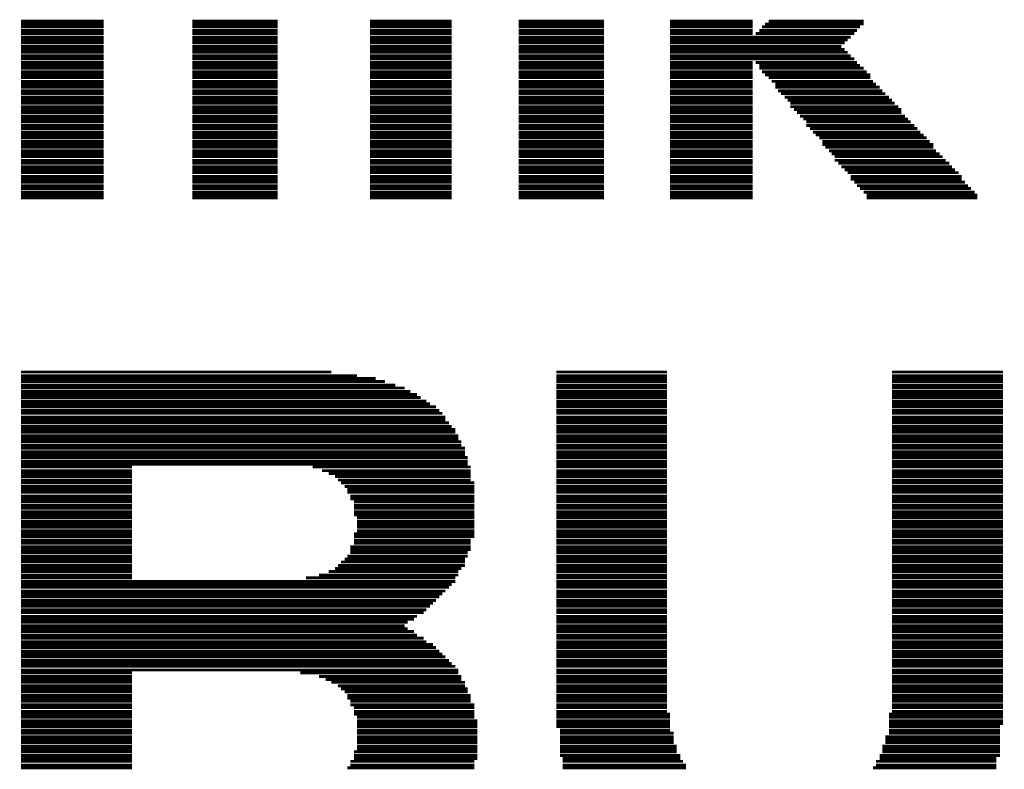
# Model space of a CAD drawing. Extents: x -9 to 122, y -9 to 65.
# Tile 278 of 308: x 101.05 to 104.5, y 30.86 to 33.48. Entities that reach past the tile are written whole.
import ezdxf

# ---------------------------------------------------------------- set-up
doc = ezdxf.new("R2010")
doc.units = 0
doc.layers.add('CLICKER_4_FOR_R7FA4M2A_V100_GTO', color=12, linetype='CONTINUOUS')

msp = doc.modelspace()

# ---------------------------------------------------------------- linework, layer by layer
at = {"layer": 'CLICKER_4_FOR_R7FA4M2A_V100_GTO', "const_width": 0.01016}
for points in [[(101.05898, 33.47974), (101.34854, 33.47974)], [(101.05898, 33.46958), (101.34854, 33.46958)], [(101.05898, 33.45942), (101.34854, 33.45942)], [(101.65842, 33.47974), (101.95814, 33.47974)], [(101.65842, 33.46958), (101.95814, 33.46958)], [(101.65842, 33.45942), (101.95814, 33.45942)], [(102.28072, 33.47974), (102.56774, 33.47974)], [(102.28072, 33.46958), (102.56774, 33.46958)], [(102.28072, 33.45942), (102.56774, 33.45942)], [(102.80142, 33.47974), (103.10114, 33.47974)], [(102.80142, 33.46958), (103.10114, 33.46958)], [(102.80142, 33.45942), (103.10114, 33.45942)], [(103.33228, 33.47974), (103.62184, 33.47974)], [(103.33228, 33.46958), (103.62184, 33.46958)], [(103.33228, 33.45942), (103.62184, 33.45942)], [(103.65486, 33.45942), (103.99776, 33.45942)], [(103.66502, 33.46958), (104.01046, 33.46958)], [(103.67772, 33.47974), (104.01046, 33.47974)], [(101.05898, 33.44672), (101.34854, 33.44672)], [(101.05898, 33.43656), (101.34854, 33.43656)], [(101.05898, 33.42386), (101.34854, 33.42386)], [(101.65842, 33.44672), (101.95814, 33.44672)], [(101.65842, 33.43656), (101.95814, 33.43656)], [(101.65842, 33.42386), (101.95814, 33.42386)], [(102.28072, 33.44672), (102.56774, 33.44672)], [(102.28072, 33.43656), (102.56774, 33.43656)], [(102.28072, 33.42386), (102.56774, 33.42386)], [(102.80142, 33.44672), (103.10114, 33.44672)], [(102.80142, 33.43656), (103.10114, 33.43656)], [(102.80142, 33.42386), (103.10114, 33.42386)], [(103.33228, 33.44672), (103.62184, 33.44672)], [(103.33228, 33.43656), (103.62184, 33.43656)], [(103.33228, 33.42386), (103.96474, 33.42386)], [(103.632, 33.43656), (103.97744, 33.43656)], [(103.6447, 33.44672), (103.9876, 33.44672)], [(101.05898, 33.4137), (101.34854, 33.4137)], [(101.05898, 33.40354), (101.34854, 33.40354)], [(101.05898, 33.39084), (101.34854, 33.39084)], [(101.65842, 33.4137), (101.95814, 33.4137)], [(101.65842, 33.40354), (101.95814, 33.40354)], [(101.65842, 33.39084), (101.95814, 33.39084)], [(102.28072, 33.4137), (102.56774, 33.4137)], [(102.28072, 33.40354), (102.56774, 33.40354)], [(102.28072, 33.39084), (102.56774, 33.39084)], [(102.80142, 33.4137), (103.10114, 33.4137)], [(102.80142, 33.40354), (103.10114, 33.40354)], [(102.80142, 33.39084), (103.10114, 33.39084)], [(103.33228, 33.4137), (103.95458, 33.4137)], [(103.33228, 33.40354), (103.94442, 33.40354)], [(103.33228, 33.39084), (103.93172, 33.39084)], [(101.05898, 33.38068), (101.34854, 33.38068)], [(101.05898, 33.37052), (101.34854, 33.37052)], [(101.05898, 33.35782), (101.34854, 33.35782)], [(101.65842, 33.38068), (101.95814, 33.38068)], [(101.65842, 33.37052), (101.95814, 33.37052)], [(101.65842, 33.35782), (101.95814, 33.35782)], [(102.28072, 33.38068), (102.56774, 33.38068)], [(102.28072, 33.37052), (102.56774, 33.37052)], [(102.28072, 33.35782), (102.56774, 33.35782)], [(102.80142, 33.38068), (103.10114, 33.38068)], [(102.80142, 33.37052), (103.10114, 33.37052)], [(102.80142, 33.35782), (103.10114, 33.35782)], [(103.33228, 33.38068), (103.94442, 33.38068)], [(103.33228, 33.37052), (103.95458, 33.37052)], [(103.33228, 33.35782), (103.96474, 33.35782)], [(101.05898, 33.34766), (101.34854, 33.34766)], [(101.05898, 33.33496), (101.34854, 33.33496)], [(101.05898, 33.3248), (101.34854, 33.3248)], [(101.65842, 33.34766), (101.95814, 33.34766)], [(101.65842, 33.33496), (101.95814, 33.33496)], [(101.65842, 33.3248), (101.95814, 33.3248)], [(102.28072, 33.34766), (102.56774, 33.34766)], [(102.28072, 33.33496), (102.56774, 33.33496)], [(102.28072, 33.3248), (102.56774, 33.3248)], [(102.80142, 33.34766), (103.10114, 33.34766)], [(102.80142, 33.33496), (103.10114, 33.33496)], [(102.80142, 33.3248), (103.10114, 33.3248)], [(103.33228, 33.34766), (103.97744, 33.34766)], [(103.33228, 33.33496), (103.62184, 33.33496)], [(103.33228, 33.3248), (103.62184, 33.3248)], [(103.632, 33.33496), (103.9876, 33.33496)], [(103.6447, 33.3248), (103.99776, 33.3248)], [(101.05898, 33.31464), (101.34854, 33.31464)], [(101.05898, 33.30194), (101.34854, 33.30194)], [(101.05898, 33.29178), (101.34854, 33.29178)], [(101.05898, 33.28162), (101.34854, 33.28162)], [(101.65842, 33.31464), (101.95814, 33.31464)], [(101.65842, 33.30194), (101.95814, 33.30194)], [(101.65842, 33.29178), (101.95814, 33.29178)], [(101.65842, 33.28162), (101.95814, 33.28162)], [(102.28072, 33.31464), (102.56774, 33.31464)], [(102.28072, 33.30194), (102.56774, 33.30194)], [(102.28072, 33.29178), (102.56774, 33.29178)], [(102.28072, 33.28162), (102.56774, 33.28162)], [(102.80142, 33.31464), (103.10114, 33.31464)], [(102.80142, 33.30194), (103.10114, 33.30194)], [(102.80142, 33.29178), (103.10114, 33.29178)], [(102.80142, 33.28162), (103.10114, 33.28162)], [(103.33228, 33.31464), (103.62184, 33.31464)], [(103.33228, 33.30194), (103.62184, 33.30194)], [(103.33228, 33.29178), (103.62184, 33.29178)], [(103.33228, 33.28162), (103.62184, 33.28162)], [(103.6447, 33.31464), (104.01046, 33.31464)], [(103.65486, 33.30194), (104.02062, 33.30194)], [(103.66502, 33.29178), (104.03332, 33.29178)], [(103.67772, 33.28162), (104.03332, 33.28162)], [(101.05898, 33.26892), (101.34854, 33.26892)], [(101.05898, 33.25876), (101.34854, 33.25876)], [(101.05898, 33.2486), (101.34854, 33.2486)], [(101.65842, 33.26892), (101.95814, 33.26892)], [(101.65842, 33.25876), (101.95814, 33.25876)], [(101.65842, 33.2486), (101.95814, 33.2486)], [(102.28072, 33.26892), (102.56774, 33.26892)], [(102.28072, 33.25876), (102.56774, 33.25876)], [(102.28072, 33.2486), (102.56774, 33.2486)], [(102.80142, 33.26892), (103.10114, 33.26892)], [(102.80142, 33.25876), (103.10114, 33.25876)], [(102.80142, 33.2486), (103.10114, 33.2486)], [(103.33228, 33.26892), (103.62184, 33.26892)], [(103.33228, 33.25876), (103.62184, 33.25876)], [(103.33228, 33.2486), (103.62184, 33.2486)], [(103.68788, 33.26892), (104.04348, 33.26892)], [(103.70058, 33.25876), (104.05364, 33.25876)], [(103.70058, 33.2486), (104.06634, 33.2486)], [(101.05898, 33.2359), (101.34854, 33.2359)], [(101.05898, 33.22574), (101.34854, 33.22574)], [(101.05898, 33.21304), (101.34854, 33.21304)], [(101.65842, 33.2359), (101.95814, 33.2359)], [(101.65842, 33.22574), (101.95814, 33.22574)], [(101.65842, 33.21304), (101.95814, 33.21304)], [(102.28072, 33.2359), (102.56774, 33.2359)], [(102.28072, 33.22574), (102.56774, 33.22574)], [(102.28072, 33.21304), (102.56774, 33.21304)], [(102.80142, 33.2359), (103.10114, 33.2359)], [(102.80142, 33.22574), (103.10114, 33.22574)], [(102.80142, 33.21304), (103.10114, 33.21304)], [(103.33228, 33.2359), (103.62184, 33.2359)], [(103.33228, 33.22574), (103.62184, 33.22574)], [(103.33228, 33.21304), (103.62184, 33.21304)], [(103.71074, 33.2359), (104.0765, 33.2359)], [(103.7209, 33.22574), (104.08666, 33.22574)], [(103.7336, 33.21304), (104.09936, 33.21304)], [(101.05898, 33.20288), (101.34854, 33.20288)], [(101.05898, 33.19272), (101.34854, 33.19272)], [(101.05898, 33.18002), (101.34854, 33.18002)], [(101.65842, 33.20288), (101.95814, 33.20288)], [(101.65842, 33.19272), (101.95814, 33.19272)], [(101.65842, 33.18002), (101.95814, 33.18002)], [(102.28072, 33.20288), (102.56774, 33.20288)], [(102.28072, 33.19272), (102.56774, 33.19272)], [(102.28072, 33.18002), (102.56774, 33.18002)], [(102.80142, 33.20288), (103.10114, 33.20288)], [(102.80142, 33.19272), (103.10114, 33.19272)], [(102.80142, 33.18002), (103.10114, 33.18002)], [(103.33228, 33.20288), (103.62184, 33.20288)], [(103.33228, 33.19272), (103.62184, 33.19272)], [(103.33228, 33.18002), (103.62184, 33.18002)], [(103.74376, 33.20288), (104.10952, 33.20288)], [(103.75392, 33.19272), (104.11968, 33.19272)], [(103.75392, 33.18002), (104.13238, 33.18002)], [(101.05898, 33.16986), (101.34854, 33.16986)], [(101.05898, 33.1597), (101.34854, 33.1597)], [(101.05898, 33.147), (101.34854, 33.147)], [(101.65842, 33.16986), (101.95814, 33.16986)], [(101.65842, 33.1597), (101.95814, 33.1597)], [(101.65842, 33.147), (101.95814, 33.147)], [(102.28072, 33.16986), (102.56774, 33.16986)], [(102.28072, 33.1597), (102.56774, 33.1597)], [(102.28072, 33.147), (102.56774, 33.147)], [(102.80142, 33.16986), (103.10114, 33.16986)], [(102.80142, 33.1597), (103.10114, 33.1597)], [(102.80142, 33.147), (103.10114, 33.147)], [(103.33228, 33.16986), (103.62184, 33.16986)], [(103.33228, 33.1597), (103.62184, 33.1597)], [(103.33228, 33.147), (103.62184, 33.147)], [(103.76662, 33.16986), (104.14254, 33.16986)], [(103.77678, 33.1597), (104.14254, 33.1597)], [(103.78694, 33.147), (104.15524, 33.147)], [(101.05898, 33.13684), (101.34854, 33.13684)], [(101.05898, 33.12668), (101.34854, 33.12668)], [(101.05898, 33.11398), (101.34854, 33.11398)], [(101.65842, 33.13684), (101.95814, 33.13684)], [(101.65842, 33.12668), (101.95814, 33.12668)], [(101.65842, 33.11398), (101.95814, 33.11398)], [(102.28072, 33.13684), (102.56774, 33.13684)], [(102.28072, 33.12668), (102.56774, 33.12668)], [(102.28072, 33.11398), (102.56774, 33.11398)], [(102.80142, 33.13684), (103.10114, 33.13684)], [(102.80142, 33.12668), (103.10114, 33.12668)], [(102.80142, 33.11398), (103.10114, 33.11398)], [(103.33228, 33.13684), (103.62184, 33.13684)], [(103.33228, 33.12668), (103.62184, 33.12668)], [(103.33228, 33.11398), (103.62184, 33.11398)], [(103.79964, 33.13684), (104.1654, 33.13684)], [(103.8098, 33.12668), (104.17556, 33.12668)], [(103.8098, 33.11398), (104.18826, 33.11398)], [(101.05898, 33.10382), (101.34854, 33.10382)], [(101.05898, 33.09112), (101.34854, 33.09112)], [(101.05898, 33.08096), (101.34854, 33.08096)], [(101.65842, 33.10382), (101.95814, 33.10382)], [(101.65842, 33.09112), (101.95814, 33.09112)], [(101.65842, 33.08096), (101.95814, 33.08096)], [(102.28072, 33.10382), (102.56774, 33.10382)], [(102.28072, 33.09112), (102.56774, 33.09112)], [(102.28072, 33.08096), (102.56774, 33.08096)], [(102.80142, 33.10382), (103.10114, 33.10382)], [(102.80142, 33.09112), (103.10114, 33.09112)], [(102.80142, 33.08096), (103.10114, 33.08096)], [(103.33228, 33.10382), (103.62184, 33.10382)], [(103.33228, 33.09112), (103.62184, 33.09112)], [(103.33228, 33.08096), (103.62184, 33.08096)], [(103.8225, 33.10382), (104.19842, 33.10382)], [(103.83266, 33.09112), (104.20858, 33.09112)], [(103.84282, 33.08096), (104.22128, 33.08096)], [(101.05898, 33.0708), (101.34854, 33.0708)], [(101.05898, 33.0581), (101.34854, 33.0581)], [(101.05898, 33.04794), (101.34854, 33.04794)], [(101.65842, 33.0708), (101.95814, 33.0708)], [(101.65842, 33.0581), (101.95814, 33.0581)], [(101.65842, 33.04794), (101.95814, 33.04794)], [(102.28072, 33.0708), (102.56774, 33.0708)], [(102.28072, 33.0581), (102.56774, 33.0581)], [(102.28072, 33.04794), (102.56774, 33.04794)], [(102.80142, 33.0708), (103.10114, 33.0708)], [(102.80142, 33.0581), (103.10114, 33.0581)], [(102.80142, 33.04794), (103.10114, 33.04794)], [(103.33228, 33.0708), (103.62184, 33.0708)], [(103.33228, 33.0581), (103.62184, 33.0581)], [(103.33228, 33.04794), (103.62184, 33.04794)], [(103.85552, 33.0708), (104.23144, 33.0708)], [(103.86568, 33.0581), (104.2416, 33.0581)], [(103.86568, 33.04794), (104.2543, 33.04794)], [(101.05898, 33.03778), (101.34854, 33.03778)], [(101.05898, 33.02508), (101.34854, 33.02508)], [(101.05898, 33.01492), (101.34854, 33.01492)], [(101.65842, 33.03778), (101.95814, 33.03778)], [(101.65842, 33.02508), (101.95814, 33.02508)], [(101.65842, 33.01492), (101.95814, 33.01492)], [(102.28072, 33.03778), (102.56774, 33.03778)], [(102.28072, 33.02508), (102.56774, 33.02508)], [(102.28072, 33.01492), (102.56774, 33.01492)], [(102.80142, 33.03778), (103.10114, 33.03778)], [(102.80142, 33.02508), (103.10114, 33.02508)], [(102.80142, 33.01492), (103.10114, 33.01492)], [(103.33228, 33.03778), (103.62184, 33.03778)], [(103.33228, 33.02508), (103.62184, 33.02508)], [(103.33228, 33.01492), (103.62184, 33.01492)], [(103.87584, 33.03778), (104.2543, 33.03778)], [(103.88854, 33.02508), (104.26446, 33.02508)], [(103.8987, 33.01492), (104.27716, 33.01492)], [(101.05898, 33.00476), (101.34854, 33.00476)], [(101.05898, 32.99206), (101.34854, 32.99206)], [(101.05898, 32.9819), (101.34854, 32.9819)], [(101.65842, 33.00476), (101.95814, 33.00476)], [(101.65842, 32.99206), (101.95814, 32.99206)], [(101.65842, 32.9819), (101.95814, 32.9819)], [(102.28072, 33.00476), (102.56774, 33.00476)], [(102.28072, 32.99206), (102.56774, 32.99206)], [(102.28072, 32.9819), (102.56774, 32.9819)], [(102.80142, 33.00476), (103.10114, 33.00476)], [(102.80142, 32.99206), (103.10114, 32.99206)], [(102.80142, 32.9819), (103.10114, 32.9819)], [(103.33228, 33.00476), (103.62184, 33.00476)], [(103.33228, 32.99206), (103.62184, 32.99206)], [(103.33228, 32.9819), (103.62184, 32.9819)], [(103.90886, 33.00476), (104.28732, 33.00476)], [(103.90886, 32.99206), (104.29748, 32.99206)], [(103.92156, 32.9819), (104.31018, 32.9819)], [(101.05898, 32.9692), (101.34854, 32.9692)], [(101.05898, 32.95904), (101.34854, 32.95904)], [(101.05898, 32.94888), (101.34854, 32.94888)], [(101.05898, 32.93618), (101.34854, 32.93618)], [(101.65842, 32.9692), (101.95814, 32.9692)], [(101.65842, 32.95904), (101.95814, 32.95904)], [(101.65842, 32.94888), (101.95814, 32.94888)], [(101.65842, 32.93618), (101.95814, 32.93618)], [(102.28072, 32.9692), (102.56774, 32.9692)], [(102.28072, 32.95904), (102.56774, 32.95904)], [(102.28072, 32.94888), (102.56774, 32.94888)], [(102.28072, 32.93618), (102.56774, 32.93618)], [(102.80142, 32.9692), (103.10114, 32.9692)], [(102.80142, 32.95904), (103.10114, 32.95904)], [(102.80142, 32.94888), (103.10114, 32.94888)], [(102.80142, 32.93618), (103.10114, 32.93618)], [(103.33228, 32.9692), (103.62184, 32.9692)], [(103.33228, 32.95904), (103.62184, 32.95904)], [(103.33228, 32.94888), (103.62184, 32.94888)], [(103.33228, 32.93618), (103.62184, 32.93618)], [(103.93172, 32.9692), (104.32034, 32.9692)], [(103.94442, 32.95904), (104.3305, 32.95904)], [(103.95458, 32.94888), (104.3432, 32.94888)], [(103.96474, 32.93618), (104.35336, 32.93618)], [(101.05898, 32.92602), (101.34854, 32.92602)], [(101.05898, 32.91586), (101.34854, 32.91586)], [(101.05898, 32.90316), (101.34854, 32.90316)], [(101.65842, 32.92602), (101.95814, 32.92602)], [(101.65842, 32.91586), (101.95814, 32.91586)], [(101.65842, 32.90316), (101.95814, 32.90316)], [(102.28072, 32.92602), (102.56774, 32.92602)], [(102.28072, 32.91586), (102.56774, 32.91586)], [(102.28072, 32.90316), (102.56774, 32.90316)], [(102.80142, 32.92602), (103.10114, 32.92602)], [(102.80142, 32.91586), (103.10114, 32.91586)], [(102.80142, 32.90316), (103.10114, 32.90316)], [(103.33228, 32.92602), (103.62184, 32.92602)], [(103.33228, 32.91586), (103.62184, 32.91586)], [(103.33228, 32.90316), (103.62184, 32.90316)], [(103.96474, 32.92602), (104.35336, 32.92602)], [(103.97744, 32.91586), (104.36606, 32.91586)], [(103.9876, 32.90316), (104.37622, 32.90316)], [(101.05898, 32.893), (101.34854, 32.893)], [(101.05898, 32.8803), (101.34854, 32.8803)], [(101.05898, 32.87014), (101.34854, 32.87014)], [(101.65842, 32.893), (101.95814, 32.893)], [(101.65842, 32.8803), (101.95814, 32.8803)], [(101.65842, 32.87014), (101.95814, 32.87014)], [(102.28072, 32.893), (102.56774, 32.893)], [(102.28072, 32.8803), (102.56774, 32.8803)], [(102.28072, 32.87014), (102.56774, 32.87014)], [(102.80142, 32.893), (103.10114, 32.893)], [(102.80142, 32.8803), (103.10114, 32.8803)], [(102.80142, 32.87014), (103.10114, 32.87014)], [(103.33228, 32.893), (103.62184, 32.893)], [(103.33228, 32.8803), (103.62184, 32.8803)], [(103.33228, 32.87014), (103.62184, 32.87014)], [(103.99776, 32.893), (104.38638, 32.893)], [(104.01046, 32.8803), (104.39908, 32.8803)], [(104.02062, 32.87014), (104.40924, 32.87014)], [(101.05898, 32.85998), (101.34854, 32.85998)], [(101.65842, 32.85998), (101.95814, 32.85998)], [(102.28072, 32.85998), (102.56774, 32.85998)], [(102.80142, 32.85998), (103.10114, 32.85998)], [(103.33228, 32.85998), (103.62184, 32.85998)], [(104.02062, 32.85998), (104.40924, 32.85998)], [(101.05898, 32.25038), (102.1461, 32.25038)], [(102.9335, 32.25038), (103.32212, 32.25038)], [(104.10952, 32.25038), (104.49814, 32.25038)], [(101.05898, 32.23768), (102.235, 32.23768)], [(101.05898, 32.22752), (102.30104, 32.22752)], [(101.05898, 32.21736), (102.33406, 32.21736)], [(102.9335, 32.23768), (103.32212, 32.23768)], [(102.9335, 32.22752), (103.32212, 32.22752)], [(102.9335, 32.21736), (103.32212, 32.21736)], [(104.10952, 32.23768), (104.49814, 32.23768)], [(104.10952, 32.22752), (104.49814, 32.22752)], [(104.10952, 32.21736), (104.49814, 32.21736)], [(101.05898, 32.20466), (102.36962, 32.20466)], [(101.05898, 32.1945), (102.40264, 32.1945)], [(101.05898, 32.1818), (102.42296, 32.1818)], [(102.9335, 32.20466), (103.32212, 32.20466)], [(102.9335, 32.1945), (103.32212, 32.1945)], [(102.9335, 32.1818), (103.32212, 32.1818)], [(104.10952, 32.20466), (104.49814, 32.20466)], [(104.10952, 32.1945), (104.49814, 32.1945)], [(104.10952, 32.1818), (104.49814, 32.1818)], [(101.05898, 32.17164), (102.44582, 32.17164)], [(101.05898, 32.16148), (102.45852, 32.16148)], [(101.05898, 32.14878), (102.47884, 32.14878)], [(102.9335, 32.17164), (103.32212, 32.17164)], [(102.9335, 32.16148), (103.32212, 32.16148)], [(102.9335, 32.14878), (103.32212, 32.14878)], [(104.10952, 32.17164), (104.49814, 32.17164)], [(104.10952, 32.16148), (104.49814, 32.16148)], [(104.10952, 32.14878), (104.49814, 32.14878)], [(101.05898, 32.13862), (102.49154, 32.13862)], [(101.05898, 32.12846), (102.51186, 32.12846)], [(101.05898, 32.11576), (102.52456, 32.11576)], [(102.9335, 32.13862), (103.32212, 32.13862)], [(102.9335, 32.12846), (103.32212, 32.12846)], [(102.9335, 32.11576), (103.32212, 32.11576)], [(104.10952, 32.13862), (104.49814, 32.13862)], [(104.10952, 32.12846), (104.49814, 32.12846)], [(104.10952, 32.11576), (104.49814, 32.11576)], [(101.05898, 32.1056), (102.53472, 32.1056)], [(101.05898, 32.0929), (102.54488, 32.0929)], [(101.05898, 32.08274), (102.54488, 32.08274)], [(102.9335, 32.1056), (103.32212, 32.1056)], [(102.9335, 32.0929), (103.32212, 32.0929)], [(102.9335, 32.08274), (103.32212, 32.08274)], [(104.10952, 32.1056), (104.49814, 32.1056)], [(104.10952, 32.0929), (104.49814, 32.0929)], [(104.10952, 32.08274), (104.49814, 32.08274)], [(101.05898, 32.07258), (102.55758, 32.07258)], [(101.05898, 32.05988), (102.56774, 32.05988)], [(101.05898, 32.04972), (102.58044, 32.04972)], [(101.05898, 32.03956), (102.58044, 32.03956)], [(102.9335, 32.07258), (103.32212, 32.07258)], [(102.9335, 32.05988), (103.32212, 32.05988)], [(102.9335, 32.04972), (103.32212, 32.04972)], [(102.9335, 32.03956), (103.32212, 32.03956)], [(104.10952, 32.07258), (104.49814, 32.07258)], [(104.10952, 32.05988), (104.49814, 32.05988)], [(104.10952, 32.04972), (104.49814, 32.04972)], [(104.10952, 32.03956), (104.49814, 32.03956)], [(101.05898, 32.02686), (102.5906, 32.02686)], [(101.05898, 32.0167), (102.5906, 32.0167)], [(101.05898, 32.00654), (102.60076, 32.00654)], [(102.9335, 32.02686), (103.32212, 32.02686)], [(102.9335, 32.0167), (103.32212, 32.0167)], [(102.9335, 32.00654), (103.32212, 32.00654)], [(104.10952, 32.02686), (104.49814, 32.02686)], [(104.10952, 32.0167), (104.49814, 32.0167)], [(104.10952, 32.00654), (104.49814, 32.00654)], [(101.05898, 31.99384), (102.60076, 31.99384)], [(101.05898, 31.98368), (102.61346, 31.98368)], [(101.05898, 31.97098), (102.61346, 31.97098)], [(102.9335, 31.99384), (103.32212, 31.99384)], [(102.9335, 31.98368), (103.32212, 31.98368)], [(102.9335, 31.97098), (103.32212, 31.97098)], [(104.10952, 31.99384), (104.49814, 31.99384)], [(104.10952, 31.98368), (104.49814, 31.98368)], [(104.10952, 31.97098), (104.49814, 31.97098)], [(101.05898, 31.96082), (102.61346, 31.96082)], [(101.05898, 31.95066), (102.62362, 31.95066)], [(101.05898, 31.93796), (102.62362, 31.93796)], [(102.9335, 31.96082), (103.32212, 31.96082)], [(102.9335, 31.95066), (103.32212, 31.95066)], [(102.9335, 31.93796), (103.32212, 31.93796)], [(104.10952, 31.96082), (104.49814, 31.96082)], [(104.10952, 31.95066), (104.49814, 31.95066)], [(104.10952, 31.93796), (104.49814, 31.93796)], [(101.05898, 31.9278), (102.62362, 31.9278)], [(101.05898, 31.91764), (101.4476, 31.91764)], [(101.05898, 31.90494), (101.4476, 31.90494)], [(102.08006, 31.91764), (102.63378, 31.91764)], [(102.11308, 31.90494), (102.63378, 31.90494)], [(102.9335, 31.9278), (103.32212, 31.9278)], [(102.9335, 31.91764), (103.32212, 31.91764)], [(102.9335, 31.90494), (103.32212, 31.90494)], [(104.10952, 31.9278), (104.49814, 31.9278)], [(104.10952, 31.91764), (104.49814, 31.91764)], [(104.10952, 31.90494), (104.49814, 31.90494)], [(101.05898, 31.89478), (101.4476, 31.89478)], [(101.05898, 31.88462), (101.4476, 31.88462)], [(101.05898, 31.87192), (101.4476, 31.87192)], [(102.13594, 31.89478), (102.63378, 31.89478)], [(102.1588, 31.88462), (102.63378, 31.88462)], [(102.16896, 31.87192), (102.63378, 31.87192)], [(102.9335, 31.89478), (103.32212, 31.89478)], [(102.9335, 31.88462), (103.32212, 31.88462)], [(102.9335, 31.87192), (103.32212, 31.87192)], [(104.10952, 31.89478), (104.49814, 31.89478)], [(104.10952, 31.88462), (104.49814, 31.88462)], [(104.10952, 31.87192), (104.49814, 31.87192)], [(101.05898, 31.86176), (101.4476, 31.86176)], [(101.05898, 31.84906), (101.4476, 31.84906)], [(101.05898, 31.8389), (101.4476, 31.8389)], [(102.17912, 31.86176), (102.64648, 31.86176)], [(102.19182, 31.84906), (102.64648, 31.84906)], [(102.20198, 31.8389), (102.64648, 31.8389)], [(102.9335, 31.86176), (103.32212, 31.86176)], [(102.9335, 31.84906), (103.32212, 31.84906)], [(102.9335, 31.8389), (103.32212, 31.8389)], [(104.10952, 31.86176), (104.49814, 31.86176)], [(104.10952, 31.84906), (104.49814, 31.84906)], [(104.10952, 31.8389), (104.49814, 31.8389)], [(101.05898, 31.82874), (101.4476, 31.82874)], [(101.05898, 31.81604), (101.4476, 31.81604)], [(101.05898, 31.80588), (101.4476, 31.80588)], [(102.20198, 31.82874), (102.64648, 31.82874)], [(102.21214, 31.81604), (102.64648, 31.81604)], [(102.21214, 31.80588), (102.64648, 31.80588)], [(102.9335, 31.82874), (103.32212, 31.82874)], [(102.9335, 31.81604), (103.32212, 31.81604)], [(102.9335, 31.80588), (103.32212, 31.80588)], [(104.10952, 31.82874), (104.49814, 31.82874)], [(104.10952, 31.81604), (104.49814, 31.81604)], [(104.10952, 31.80588), (104.49814, 31.80588)], [(101.05898, 31.79572), (101.4476, 31.79572)], [(101.05898, 31.78302), (101.4476, 31.78302)], [(101.05898, 31.77286), (101.4476, 31.77286)], [(102.22484, 31.79572), (102.64648, 31.79572)], [(102.22484, 31.78302), (102.64648, 31.78302)], [(102.22484, 31.77286), (102.64648, 31.77286)], [(102.9335, 31.79572), (103.32212, 31.79572)], [(102.9335, 31.78302), (103.32212, 31.78302)], [(102.9335, 31.77286), (103.32212, 31.77286)], [(104.10952, 31.79572), (104.49814, 31.79572)], [(104.10952, 31.78302), (104.49814, 31.78302)], [(104.10952, 31.77286), (104.49814, 31.77286)], [(101.05898, 31.76016), (101.4476, 31.76016)], [(101.05898, 31.75), (101.4476, 31.75)], [(101.05898, 31.73984), (101.4476, 31.73984)], [(102.22484, 31.76016), (102.64648, 31.76016)], [(102.22484, 31.75), (102.64648, 31.75)], [(102.235, 31.73984), (102.64648, 31.73984)], [(102.9335, 31.76016), (103.32212, 31.76016)], [(102.9335, 31.75), (103.32212, 31.75)], [(102.9335, 31.73984), (103.32212, 31.73984)], [(104.10952, 31.76016), (104.49814, 31.76016)], [(104.10952, 31.75), (104.49814, 31.75)], [(104.10952, 31.73984), (104.49814, 31.73984)], [(101.05898, 31.72714), (101.4476, 31.72714)], [(101.05898, 31.71698), (101.4476, 31.71698)], [(101.05898, 31.70682), (101.4476, 31.70682)], [(102.235, 31.72714), (102.64648, 31.72714)], [(102.235, 31.71698), (102.64648, 31.71698)], [(102.235, 31.70682), (102.64648, 31.70682)], [(102.9335, 31.72714), (103.32212, 31.72714)], [(102.9335, 31.71698), (103.32212, 31.71698)], [(102.9335, 31.70682), (103.32212, 31.70682)], [(104.10952, 31.72714), (104.49814, 31.72714)], [(104.10952, 31.71698), (104.49814, 31.71698)], [(104.10952, 31.70682), (104.49814, 31.70682)], [(101.05898, 31.69412), (101.4476, 31.69412)], [(101.05898, 31.68396), (101.4476, 31.68396)], [(101.05898, 31.6738), (101.4476, 31.6738)], [(101.05898, 31.6611), (101.4476, 31.6611)], [(102.22484, 31.68396), (102.64648, 31.68396)], [(102.22484, 31.6738), (102.64648, 31.6738)], [(102.22484, 31.6611), (102.63378, 31.6611)], [(102.235, 31.69412), (102.64648, 31.69412)], [(102.9335, 31.69412), (103.32212, 31.69412)], [(102.9335, 31.68396), (103.32212, 31.68396)], [(102.9335, 31.6738), (103.32212, 31.6738)], [(102.9335, 31.6611), (103.32212, 31.6611)], [(104.10952, 31.69412), (104.49814, 31.69412)], [(104.10952, 31.68396), (104.49814, 31.68396)], [(104.10952, 31.6738), (104.49814, 31.6738)], [(104.10952, 31.6611), (104.49814, 31.6611)], [(101.05898, 31.65094), (101.4476, 31.65094)], [(101.05898, 31.63824), (101.4476, 31.63824)], [(101.05898, 31.62808), (101.4476, 31.62808)], [(102.21214, 31.63824), (102.63378, 31.63824)], [(102.21214, 31.62808), (102.63378, 31.62808)], [(102.22484, 31.65094), (102.63378, 31.65094)], [(102.9335, 31.65094), (103.32212, 31.65094)], [(102.9335, 31.63824), (103.32212, 31.63824)], [(102.9335, 31.62808), (103.32212, 31.62808)], [(104.10952, 31.65094), (104.49814, 31.65094)], [(104.10952, 31.63824), (104.49814, 31.63824)], [(104.10952, 31.62808), (104.49814, 31.62808)], [(101.05898, 31.61792), (101.4476, 31.61792)], [(101.05898, 31.60522), (101.4476, 31.60522)], [(101.05898, 31.59506), (101.4476, 31.59506)], [(102.19182, 31.59506), (102.61346, 31.59506)], [(102.20198, 31.60522), (102.62362, 31.60522)], [(102.21214, 31.61792), (102.62362, 31.61792)], [(102.9335, 31.61792), (103.32212, 31.61792)], [(102.9335, 31.60522), (103.32212, 31.60522)], [(102.9335, 31.59506), (103.32212, 31.59506)], [(104.10952, 31.61792), (104.49814, 31.61792)], [(104.10952, 31.60522), (104.49814, 31.60522)], [(104.10952, 31.59506), (104.49814, 31.59506)], [(101.05898, 31.5849), (101.4476, 31.5849)], [(101.05898, 31.5722), (101.4476, 31.5722)], [(101.05898, 31.56204), (101.4476, 31.56204)], [(102.1588, 31.56204), (102.60076, 31.56204)], [(102.16896, 31.5722), (102.61346, 31.5722)], [(102.17912, 31.5849), (102.61346, 31.5849)], [(102.9335, 31.5849), (103.32212, 31.5849)], [(102.9335, 31.5722), (103.32212, 31.5722)], [(102.9335, 31.56204), (103.32212, 31.56204)], [(104.10952, 31.5849), (104.49814, 31.5849)], [(104.10952, 31.5722), (104.49814, 31.5722)], [(104.10952, 31.56204), (104.49814, 31.56204)], [(101.05898, 31.55188), (101.4476, 31.55188)], [(101.05898, 31.53918), (101.4476, 31.53918)], [(101.05898, 31.52902), (101.4476, 31.52902)], [(102.0572, 31.52902), (102.58044, 31.52902)], [(102.10292, 31.53918), (102.5906, 31.53918)], [(102.13594, 31.55188), (102.5906, 31.55188)], [(102.9335, 31.55188), (103.32212, 31.55188)], [(102.9335, 31.53918), (103.32212, 31.53918)], [(102.9335, 31.52902), (103.32212, 31.52902)], [(104.10952, 31.55188), (104.49814, 31.55188)], [(104.10952, 31.53918), (104.49814, 31.53918)], [(104.10952, 31.52902), (104.49814, 31.52902)], [(101.05898, 31.51632), (102.58044, 31.51632)], [(101.05898, 31.50616), (102.56774, 31.50616)], [(101.05898, 31.496), (102.55758, 31.496)], [(102.9335, 31.51632), (103.32212, 31.51632)], [(102.9335, 31.50616), (103.32212, 31.50616)], [(102.9335, 31.496), (103.32212, 31.496)], [(104.10952, 31.51632), (104.49814, 31.51632)], [(104.10952, 31.50616), (104.49814, 31.50616)], [(104.10952, 31.496), (104.49814, 31.496)], [(101.05898, 31.4833), (102.54488, 31.4833)], [(101.05898, 31.47314), (102.53472, 31.47314)], [(101.05898, 31.46298), (102.52456, 31.46298)], [(102.9335, 31.4833), (103.32212, 31.4833)], [(102.9335, 31.47314), (103.32212, 31.47314)], [(102.9335, 31.46298), (103.32212, 31.46298)], [(104.10952, 31.4833), (104.49814, 31.4833)], [(104.10952, 31.47314), (104.49814, 31.47314)], [(104.10952, 31.46298), (104.49814, 31.46298)], [(101.05898, 31.45028), (102.51186, 31.45028)], [(101.05898, 31.44012), (102.5017, 31.44012)], [(101.05898, 31.42996), (102.49154, 31.42996)], [(102.9335, 31.45028), (103.32212, 31.45028)], [(102.9335, 31.44012), (103.32212, 31.44012)], [(102.9335, 31.42996), (103.32212, 31.42996)], [(104.10952, 31.45028), (104.49814, 31.45028)], [(104.10952, 31.44012), (104.49814, 31.44012)], [(104.10952, 31.42996), (104.49814, 31.42996)], [(101.05898, 31.41726), (102.47884, 31.41726)], [(101.05898, 31.4071), (102.46868, 31.4071)], [(101.05898, 31.3944), (102.44582, 31.3944)], [(101.05898, 31.38424), (102.43566, 31.38424)], [(102.9335, 31.41726), (103.32212, 31.41726)], [(102.9335, 31.4071), (103.32212, 31.4071)], [(102.9335, 31.3944), (103.32212, 31.3944)], [(102.9335, 31.38424), (103.32212, 31.38424)], [(104.10952, 31.41726), (104.49814, 31.41726)], [(104.10952, 31.4071), (104.49814, 31.4071)], [(104.10952, 31.3944), (104.49814, 31.3944)], [(104.10952, 31.38424), (104.49814, 31.38424)], [(101.05898, 31.37408), (102.4128, 31.37408)], [(101.05898, 31.36138), (102.40264, 31.36138)], [(101.05898, 31.35122), (102.4128, 31.35122)], [(102.9335, 31.37408), (103.32212, 31.37408)], [(102.9335, 31.36138), (103.32212, 31.36138)], [(102.9335, 31.35122), (103.32212, 31.35122)], [(104.10952, 31.37408), (104.49814, 31.37408)], [(104.10952, 31.36138), (104.49814, 31.36138)], [(104.10952, 31.35122), (104.49814, 31.35122)], [(101.05898, 31.34106), (102.43566, 31.34106)], [(101.05898, 31.32836), (102.44582, 31.32836)], [(101.05898, 31.3182), (102.46868, 31.3182)], [(102.9335, 31.34106), (103.32212, 31.34106)], [(102.9335, 31.32836), (103.32212, 31.32836)], [(102.9335, 31.3182), (103.32212, 31.3182)], [(104.10952, 31.34106), (104.49814, 31.34106)], [(104.10952, 31.32836), (104.49814, 31.32836)], [(104.10952, 31.3182), (104.49814, 31.3182)], [(101.05898, 31.3055), (102.47884, 31.3055)], [(101.05898, 31.29534), (102.5017, 31.29534)], [(101.05898, 31.28518), (102.51186, 31.28518)], [(102.9335, 31.3055), (103.32212, 31.3055)], [(102.9335, 31.29534), (103.32212, 31.29534)], [(102.9335, 31.28518), (103.32212, 31.28518)], [(104.10952, 31.3055), (104.49814, 31.3055)], [(104.10952, 31.29534), (104.49814, 31.29534)], [(104.10952, 31.28518), (104.49814, 31.28518)], [(101.05898, 31.27248), (102.52456, 31.27248)], [(101.05898, 31.26232), (102.53472, 31.26232)], [(101.05898, 31.25216), (102.54488, 31.25216)], [(102.9335, 31.27248), (103.32212, 31.27248)], [(102.9335, 31.26232), (103.32212, 31.26232)], [(102.9335, 31.25216), (103.32212, 31.25216)], [(104.10952, 31.27248), (104.49814, 31.27248)], [(104.10952, 31.26232), (104.49814, 31.26232)], [(104.10952, 31.25216), (104.49814, 31.25216)], [(101.05898, 31.23946), (102.55758, 31.23946)], [(101.05898, 31.2293), (102.56774, 31.2293)], [(101.05898, 31.21914), (102.58044, 31.21914)], [(102.9335, 31.23946), (103.32212, 31.23946)], [(102.9335, 31.2293), (103.32212, 31.2293)], [(102.9335, 31.21914), (103.32212, 31.21914)], [(104.10952, 31.23946), (104.49814, 31.23946)], [(104.10952, 31.2293), (104.49814, 31.2293)], [(104.10952, 31.21914), (104.49814, 31.21914)], [(101.05898, 31.20644), (102.5906, 31.20644)], [(101.05898, 31.19628), (101.4476, 31.19628)], [(101.05898, 31.18358), (101.4476, 31.18358)], [(102.03688, 31.19628), (102.5906, 31.19628)], [(102.10292, 31.18358), (102.60076, 31.18358)], [(102.9335, 31.20644), (103.32212, 31.20644)], [(102.9335, 31.19628), (103.32212, 31.19628)], [(102.9335, 31.18358), (103.32212, 31.18358)], [(104.10952, 31.20644), (104.49814, 31.20644)], [(104.10952, 31.19628), (104.49814, 31.19628)], [(104.10952, 31.18358), (104.49814, 31.18358)], [(101.05898, 31.17342), (101.4476, 31.17342)], [(101.05898, 31.16326), (101.4476, 31.16326)], [(101.05898, 31.15056), (101.4476, 31.15056)], [(102.12578, 31.17342), (102.60076, 31.17342)], [(102.1461, 31.16326), (102.61346, 31.16326)], [(102.16896, 31.15056), (102.61346, 31.15056)], [(102.9335, 31.17342), (103.32212, 31.17342)], [(102.9335, 31.16326), (103.32212, 31.16326)], [(102.9335, 31.15056), (103.32212, 31.15056)], [(104.10952, 31.17342), (104.49814, 31.17342)], [(104.10952, 31.16326), (104.49814, 31.16326)], [(104.10952, 31.15056), (104.49814, 31.15056)], [(101.05898, 31.1404), (101.4476, 31.1404)], [(101.05898, 31.13024), (101.4476, 31.13024)], [(101.05898, 31.11754), (101.4476, 31.11754)], [(102.17912, 31.1404), (102.62362, 31.1404)], [(102.19182, 31.13024), (102.62362, 31.13024)], [(102.20198, 31.11754), (102.63378, 31.11754)], [(102.9335, 31.1404), (103.32212, 31.1404)], [(102.9335, 31.13024), (103.32212, 31.13024)], [(102.9335, 31.11754), (103.32212, 31.11754)], [(104.10952, 31.1404), (104.49814, 31.1404)], [(104.10952, 31.13024), (104.49814, 31.13024)], [(104.10952, 31.11754), (104.49814, 31.11754)], [(101.05898, 31.10738), (101.4476, 31.10738)], [(101.05898, 31.09722), (101.4476, 31.09722)], [(101.05898, 31.08452), (101.4476, 31.08452)], [(101.05898, 31.07436), (101.4476, 31.07436)], [(102.20198, 31.10738), (102.63378, 31.10738)], [(102.21214, 31.09722), (102.63378, 31.09722)], [(102.21214, 31.08452), (102.64648, 31.08452)], [(102.22484, 31.07436), (102.64648, 31.07436)], [(102.9335, 31.10738), (103.32212, 31.10738)], [(102.9335, 31.09722), (103.32212, 31.09722)], [(102.9335, 31.08452), (103.32212, 31.08452)], [(102.9335, 31.07436), (103.32212, 31.07436)], [(104.10952, 31.10738), (104.49814, 31.10738)], [(104.10952, 31.09722), (104.49814, 31.09722)], [(104.10952, 31.08452), (104.49814, 31.08452)], [(104.10952, 31.07436), (104.49814, 31.07436)], [(101.05898, 31.06166), (101.4476, 31.06166)], [(101.05898, 31.0515), (101.4476, 31.0515)], [(101.05898, 31.04134), (101.4476, 31.04134)], [(102.22484, 31.06166), (102.64648, 31.06166)], [(102.22484, 31.0515), (102.64648, 31.0515)], [(102.235, 31.04134), (102.64648, 31.04134)], [(102.9335, 31.06166), (103.32212, 31.06166)], [(102.9335, 31.0515), (103.33228, 31.0515)], [(102.9335, 31.04134), (103.33228, 31.04134)], [(104.09936, 31.0515), (104.49814, 31.0515)], [(104.09936, 31.04134), (104.49814, 31.04134)], [(104.10952, 31.06166), (104.49814, 31.06166)], [(101.05898, 31.02864), (101.4476, 31.02864)], [(101.05898, 31.01848), (101.4476, 31.01848)], [(101.05898, 31.00832), (101.4476, 31.00832)], [(102.235, 31.02864), (102.65664, 31.02864)], [(102.235, 31.01848), (102.65664, 31.01848)], [(102.235, 31.00832), (102.65664, 31.00832)], [(102.9335, 31.02864), (103.33228, 31.02864)], [(102.9335, 31.01848), (103.33228, 31.01848)], [(102.9335, 31.00832), (103.33228, 31.00832)], [(104.09936, 31.02864), (104.49814, 31.02864)], [(104.09936, 31.01848), (104.49814, 31.01848)], [(104.09936, 31.00832), (104.48798, 31.00832)], [(101.05898, 30.99562), (101.4476, 30.99562)], [(101.05898, 30.98546), (101.4476, 30.98546)], [(101.05898, 30.97276), (101.4476, 30.97276)], [(102.235, 30.99562), (102.65664, 30.99562)], [(102.235, 30.98546), (102.65664, 30.98546)], [(102.235, 30.97276), (102.65664, 30.97276)], [(102.9462, 30.99562), (103.33228, 30.99562)], [(102.9462, 30.98546), (103.34498, 30.98546)], [(102.9462, 30.97276), (103.34498, 30.97276)], [(104.08666, 30.97276), (104.48798, 30.97276)], [(104.09936, 30.99562), (104.48798, 30.99562)], [(104.09936, 30.98546), (104.48798, 30.98546)], [(101.05898, 30.9626), (101.4476, 30.9626)], [(101.05898, 30.95244), (101.4476, 30.95244)], [(101.05898, 30.93974), (101.4476, 30.93974)], [(102.235, 30.9626), (102.65664, 30.9626)], [(102.235, 30.95244), (102.65664, 30.95244)], [(102.235, 30.93974), (102.65664, 30.93974)], [(102.9462, 30.9626), (103.34498, 30.9626)], [(102.9462, 30.95244), (103.34498, 30.95244)], [(102.9462, 30.93974), (103.35514, 30.93974)], [(104.0765, 30.93974), (104.48798, 30.93974)], [(104.08666, 30.9626), (104.48798, 30.9626)], [(104.08666, 30.95244), (104.48798, 30.95244)], [(101.05898, 30.92958), (101.4476, 30.92958)], [(101.05898, 30.91942), (101.4476, 30.91942)], [(101.05898, 30.90672), (101.4476, 30.90672)], [(102.22484, 30.91942), (102.65664, 30.91942)], [(102.22484, 30.90672), (102.65664, 30.90672)], [(102.235, 30.92958), (102.65664, 30.92958)], [(102.9462, 30.92958), (103.35514, 30.92958)], [(102.9462, 30.91942), (103.35514, 30.91942)], [(102.9462, 30.90672), (103.36784, 30.90672)], [(104.06634, 30.90672), (104.48798, 30.90672)], [(104.0765, 30.92958), (104.48798, 30.92958)], [(104.0765, 30.91942), (104.48798, 30.91942)], [(101.05898, 30.89656), (101.4476, 30.89656)], [(101.05898, 30.8864), (101.4476, 30.8864)], [(101.05898, 30.8737), (101.4476, 30.8737)], [(102.21214, 30.8864), (102.64648, 30.8864)], [(102.21214, 30.8737), (102.64648, 30.8737)], [(102.22484, 30.89656), (102.65664, 30.89656)], [(102.95636, 30.89656), (103.36784, 30.89656)], [(102.95636, 30.8864), (103.378, 30.8864)], [(102.95636, 30.8737), (103.38816, 30.8737)], [(104.05364, 30.8864), (104.47528, 30.8864)], [(104.05364, 30.8737), (104.47528, 30.8737)], [(104.06634, 30.89656), (104.47528, 30.89656)], [(101.05898, 30.86354), (101.4476, 30.86354)], [(102.20198, 30.86354), (102.64648, 30.86354)], [(102.95636, 30.86354), (103.38816, 30.86354)], [(104.04348, 30.86354), (104.47528, 30.86354)]]:
    msp.add_lwpolyline(points, dxfattribs=at)

doc.saveas('drawing.dxf')
